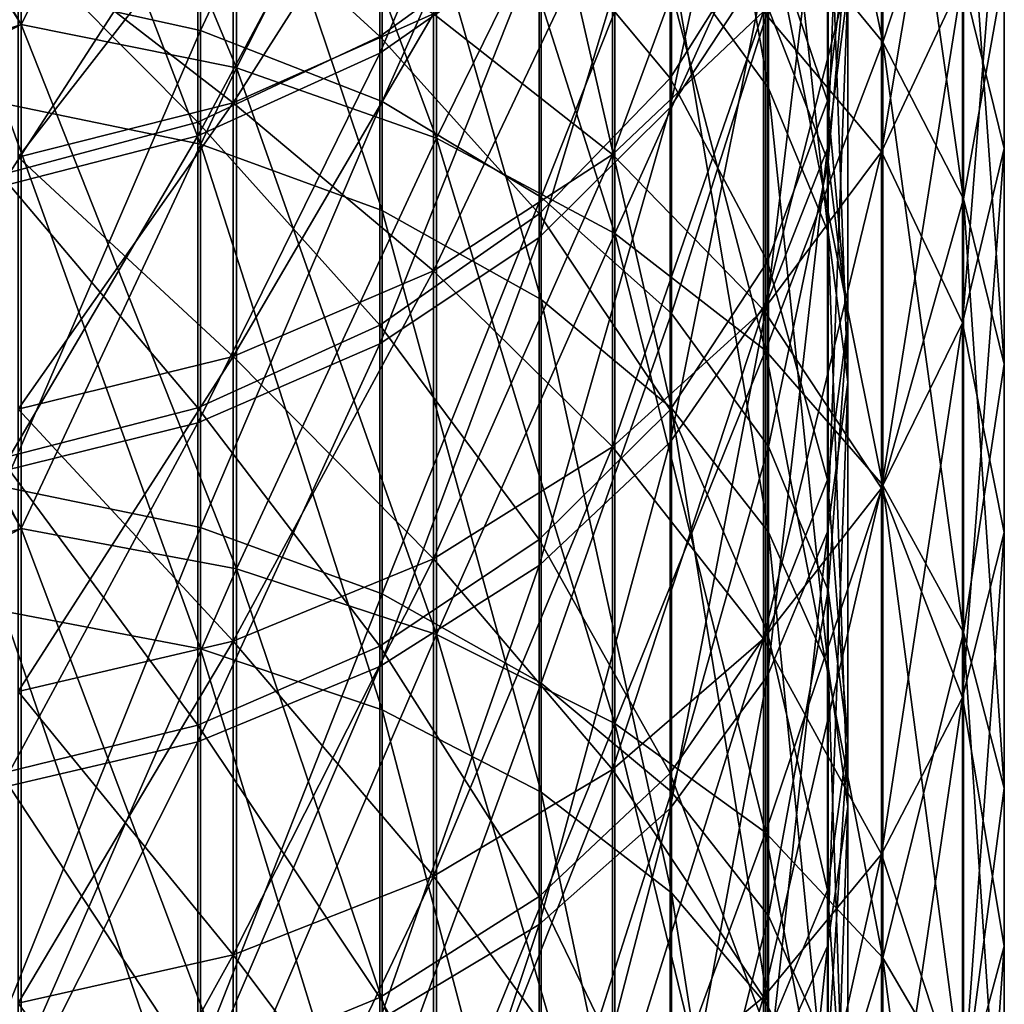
# Model space of a CAD drawing. Header units: millimetres. Extents: x -198 to 325, y 0 to 239.
# Tile 456 of 468: x 153 to 165, y 164 to 176. Entities that reach past the tile are written whole.
import ezdxf

# ---------------------------------------------------------------- set-up
doc = ezdxf.new("R2010")
doc.units = ezdxf.units.MM
doc.header["$LTSCALE"] = 65.185185
doc.layers.add('658', color=7, linetype='CONTINUOUS')
doc.layers.add('661', color=7, linetype='CONTINUOUS')

msp = doc.modelspace()

# ---------------------------------------------------------------- linework, layer by layer
at = {"layer": '658', "color": 7, "linetype": 'CONTINUOUS', "true_color": 0xe0f2ff}
for points in [[(162.015, 180.246, 188.61), (162.015, 175.159, 194.934), (160.815, 181.992, 190.034), (162.015, 180.246, 188.61)], [(160.815, 181.992, 190.034), (162.015, 175.159, 194.934), (160.815, 176.804, 196.474), (160.815, 181.992, 190.034)], [(154.977, 175.874, 27.38), (154.977, 181.614, 33.78), (152.536, 176.415, 26.874), (154.977, 175.874, 27.38)], [(154.977, 175.874, 27.38), (157.227, 180.68, 34.539), (154.977, 181.614, 33.78), (154.977, 175.874, 27.38)], [(154.977, 180.306, 199.756), (154.977, 174.466, 206.065), (152.536, 180.847, 200.263), (154.977, 180.306, 199.756)], [(152.536, 180.847, 200.263), (154.977, 174.466, 206.065), (152.536, 174.97, 206.608), (152.536, 180.847, 200.263)], [(162.746, 178.754, 177.613), (162.746, 174.413, 183.855), (163, 180.828, 179.08), (162.746, 178.754, 177.613)], [(163, 180.828, 179.08), (162.746, 174.413, 183.855), (163, 176.383, 185.46), (163, 180.828, 179.08)], [(157.227, 174.994, 28.201), (157.227, 180.68, 34.539), (154.977, 175.874, 27.38), (157.227, 174.994, 28.201)], [(157.227, 174.994, 28.201), (159.198, 179.423, 35.56), (157.227, 180.68, 34.539), (157.227, 174.994, 28.201)], [(160.795, 178.659, 168.656), (160.795, 174.922, 174.906), (162.002, 180.581, 169.825), (160.795, 178.659, 168.656)], [(162.002, 180.581, 169.825), (160.795, 174.922, 174.906), (162.002, 176.76, 176.204), (162.002, 180.581, 169.825)], [(157.227, 179.428, 198.932), (157.227, 173.645, 205.183), (154.977, 180.306, 199.756), (157.227, 179.428, 198.932)], [(154.977, 180.306, 199.756), (157.227, 173.645, 205.183), (154.977, 174.466, 206.065), (154.977, 180.306, 199.756)], [(162.753, 178.352, 187.065), (162.753, 173.375, 193.264), (162.015, 180.246, 188.61), (162.753, 178.352, 187.065)], [(162.015, 180.246, 188.61), (162.753, 173.375, 193.264), (162.015, 175.159, 194.934), (162.015, 180.246, 188.61)], [(157.197, 178.787, 160.52), (157.197, 175.596, 166.793), (159.173, 180.221, 161.263), (157.197, 178.787, 160.52)], [(159.173, 180.221, 161.263), (157.197, 175.596, 166.793), (159.173, 176.976, 167.632), (159.173, 180.221, 161.263)], [(159.198, 178.245, 197.824), (159.198, 172.541, 203.997), (157.227, 179.428, 198.932), (159.198, 178.245, 197.824)], [(157.227, 179.428, 198.932), (159.198, 172.541, 203.997), (157.227, 173.645, 205.183), (157.227, 179.428, 198.932)], [(159.198, 173.809, 29.305), (159.198, 179.423, 35.56), (157.227, 174.994, 28.201), (159.198, 173.809, 29.305)], [(159.198, 173.809, 29.305), (160.815, 177.892, 36.805), (159.198, 179.423, 35.56), (159.198, 173.809, 29.305)], [(162.746, 175.006, 48.947), (162.002, 177.206, 56.494), (162.746, 179.292, 55.226), (162.746, 175.006, 48.947)], [(162.746, 175.006, 48.947), (162.746, 179.292, 55.226), (163, 177.081, 47.483), (162.746, 175.006, 48.947)], [(162.753, 174.25, 39.765), (162.753, 179.156, 46.02), (162.015, 176.145, 38.225), (162.753, 174.25, 39.765)], [(162.753, 174.25, 39.765), (163, 177.081, 47.483), (162.753, 179.156, 46.02), (162.753, 174.25, 39.765)], [(157.197, 175.802, 65.584), (154.944, 177.869, 72.347), (157.197, 178.968, 71.87), (157.197, 175.802, 65.584)], [(157.197, 175.802, 65.584), (157.197, 178.968, 71.87), (159.173, 177.236, 64.841), (157.197, 175.802, 65.584)], [(160.795, 175.286, 57.662), (159.173, 177.236, 64.841), (160.795, 178.984, 63.935), (160.795, 175.286, 57.662)], [(160.795, 175.286, 57.662), (160.795, 178.984, 63.935), (162.002, 177.206, 56.494), (160.795, 175.286, 57.662)], [(154.944, 177.723, 159.969), (154.944, 174.572, 166.171), (157.197, 178.787, 160.52), (154.944, 177.723, 159.969)], [(157.197, 178.787, 160.52), (154.944, 174.572, 166.171), (157.197, 175.596, 166.793), (157.197, 178.787, 160.52)], [(159.173, 176.976, 167.632), (159.173, 173.312, 173.77), (160.795, 178.659, 168.656), (159.173, 176.976, 167.632)], [(160.795, 178.659, 168.656), (159.173, 173.312, 173.77), (160.795, 174.922, 174.906), (160.795, 178.659, 168.656)], [(162.002, 176.76, 176.204), (162.002, 172.52, 182.313), (162.746, 178.754, 177.613), (162.002, 176.76, 176.204)], [(162.746, 178.754, 177.613), (162.002, 172.52, 182.313), (162.746, 174.413, 183.855), (162.746, 178.754, 177.613)], [(163, 176.383, 185.46), (163, 171.52, 191.528), (162.753, 178.352, 187.065), (163, 176.383, 185.46)], [(162.753, 178.352, 187.065), (163, 171.52, 191.528), (162.753, 173.375, 193.264), (162.753, 178.352, 187.065)], [(160.815, 176.804, 196.474), (160.815, 171.195, 202.552), (159.198, 178.245, 197.824), (160.815, 176.804, 196.474)], [(159.198, 178.245, 197.824), (160.815, 171.195, 202.552), (159.198, 172.541, 203.997), (159.198, 178.245, 197.824)], [(154.944, 174.739, 66.135), (152.501, 177.196, 72.639), (154.944, 177.869, 72.347), (154.944, 174.739, 66.135)], [(154.944, 174.739, 66.135), (154.944, 177.869, 72.347), (157.197, 175.802, 65.584), (154.944, 174.739, 66.135)], [(160.815, 172.367, 30.651), (160.815, 177.892, 36.805), (159.198, 173.809, 29.305), (160.815, 172.367, 30.651)], [(160.815, 172.367, 30.651), (162.015, 176.145, 38.225), (160.815, 177.892, 36.805), (160.815, 172.367, 30.651)], [(152.501, 177.07, 159.631), (152.501, 173.944, 165.789), (154.944, 177.723, 159.969), (152.501, 177.07, 159.631)], [(154.944, 177.723, 159.969), (152.501, 173.944, 165.789), (154.944, 174.572, 166.171), (154.944, 177.723, 159.969)], [(152.501, 174.088, 66.472), (152.501, 177.196, 72.639), (154.944, 174.739, 66.135), (152.501, 174.088, 66.472)], [(159.173, 173.603, 58.685), (157.197, 175.802, 65.584), (159.173, 177.236, 64.841), (159.173, 173.603, 58.685)], [(159.173, 173.603, 58.685), (159.173, 177.236, 64.841), (160.795, 175.286, 57.662), (159.173, 173.603, 58.685)], [(162.002, 173.012, 50.354), (160.795, 175.286, 57.662), (162.002, 177.206, 56.494), (162.002, 173.012, 50.354)], [(162.002, 173.012, 50.354), (162.002, 177.206, 56.494), (162.746, 175.006, 48.947), (162.002, 173.012, 50.354)], [(163, 172.279, 41.367), (162.746, 175.006, 48.947), (163, 177.081, 47.483), (163, 172.279, 41.367)], [(163, 172.279, 41.367), (163, 177.081, 47.483), (162.753, 174.25, 39.765), (163, 172.279, 41.367)], [(157.197, 175.596, 166.793), (157.197, 171.993, 172.839), (159.173, 176.976, 167.632), (157.197, 175.596, 166.793)], [(159.173, 176.976, 167.632), (157.197, 171.993, 172.839), (159.173, 173.312, 173.77), (159.173, 176.976, 167.632)], [(160.795, 174.922, 174.906), (160.795, 170.775, 180.893), (162.002, 176.76, 176.204), (160.795, 174.922, 174.906)], [(162.002, 176.76, 176.204), (160.795, 170.775, 180.893), (162.002, 172.52, 182.313), (162.002, 176.76, 176.204)], [(162.015, 175.159, 194.934), (162.015, 169.66, 200.903), (160.815, 176.804, 196.474), (162.015, 175.159, 194.934)], [(160.815, 176.804, 196.474), (162.015, 169.66, 200.903), (160.815, 171.195, 202.552), (160.815, 176.804, 196.474)], [(152.536, 170.222, 20.838), (154.977, 175.874, 27.38), (152.536, 176.415, 26.874), (152.536, 170.222, 20.838)], [(162.746, 174.413, 183.855), (162.746, 169.664, 189.792), (163, 176.383, 185.46), (162.746, 174.413, 183.855)], [(163, 176.383, 185.46), (162.746, 169.664, 189.792), (163, 171.52, 191.528), (163, 176.383, 185.46)], [(162.015, 170.721, 32.187), (162.015, 176.145, 38.225), (160.815, 172.367, 30.651), (162.015, 170.721, 32.187)], [(162.015, 170.721, 32.187), (162.753, 174.25, 39.765), (162.015, 176.145, 38.225), (162.015, 170.721, 32.187)], [(154.977, 169.716, 21.379), (154.977, 175.874, 27.38), (152.536, 170.222, 20.838), (154.977, 169.716, 21.379)], [(154.977, 169.716, 21.379), (157.227, 174.994, 28.201), (154.977, 175.874, 27.38), (154.977, 169.716, 21.379)], [(157.197, 172.224, 59.523), (154.944, 174.739, 66.135), (157.197, 175.802, 65.584), (157.197, 172.224, 59.523)], [(157.197, 172.224, 59.523), (157.197, 175.802, 65.584), (159.173, 173.603, 58.685), (157.197, 172.224, 59.523)], [(154.944, 174.572, 166.171), (154.944, 171.014, 172.148), (157.197, 175.596, 166.793), (154.944, 174.572, 166.171)], [(157.197, 175.596, 166.793), (154.944, 171.014, 172.148), (157.197, 171.993, 172.839), (157.197, 175.596, 166.793)], [(160.795, 171.176, 51.65), (159.173, 173.603, 58.685), (160.795, 175.286, 57.662), (160.795, 171.176, 51.65)], [(160.795, 171.176, 51.65), (160.795, 175.286, 57.662), (162.002, 173.012, 50.354), (160.795, 171.176, 51.65)], [(162.753, 173.375, 193.264), (162.753, 167.994, 199.115), (162.015, 175.159, 194.934), (162.753, 173.375, 193.264)], [(162.015, 175.159, 194.934), (162.753, 167.994, 199.115), (162.015, 169.66, 200.903), (162.015, 175.159, 194.934)], [(157.227, 168.895, 22.258), (157.227, 174.994, 28.201), (154.977, 169.716, 21.379), (157.227, 168.895, 22.258)], [(157.227, 168.895, 22.258), (159.198, 173.809, 29.305), (157.227, 174.994, 28.201), (157.227, 168.895, 22.258)], [(162.746, 170.309, 42.968), (162.002, 173.012, 50.354), (162.746, 175.006, 48.947), (162.746, 170.309, 42.968)], [(162.746, 170.309, 42.968), (162.746, 175.006, 48.947), (163, 172.279, 41.367), (162.746, 170.309, 42.968)], [(154.977, 174.466, 206.065), (154.977, 168.215, 211.968), (152.536, 174.97, 206.608), (154.977, 174.466, 206.065)], [(152.536, 174.97, 206.608), (154.977, 168.215, 211.968), (152.536, 168.681, 212.544), (152.536, 174.97, 206.608)], [(159.173, 173.312, 173.77), (159.173, 169.246, 179.649), (160.795, 174.922, 174.906), (159.173, 173.312, 173.77)], [(160.795, 174.922, 174.906), (159.173, 169.246, 179.649), (160.795, 170.775, 180.893), (160.795, 174.922, 174.906)], [(154.944, 171.201, 60.146), (152.501, 174.088, 66.472), (154.944, 174.739, 66.135), (154.944, 171.201, 60.146)], [(154.944, 171.201, 60.146), (154.944, 174.739, 66.135), (157.197, 172.224, 59.523), (154.944, 171.201, 60.146)], [(152.501, 173.944, 165.789), (152.501, 170.413, 171.724), (154.944, 174.572, 166.171), (152.501, 173.944, 165.789)], [(154.944, 174.572, 166.171), (152.501, 170.413, 171.724), (154.944, 171.014, 172.148), (154.944, 174.572, 166.171)], [(157.227, 173.645, 205.183), (157.227, 167.456, 211.033), (154.977, 174.466, 206.065), (157.227, 173.645, 205.183)], [(154.977, 174.466, 206.065), (157.227, 167.456, 211.033), (154.977, 168.215, 211.968), (154.977, 174.466, 206.065)], [(162.002, 172.52, 182.313), (162.002, 167.88, 188.124), (162.746, 174.413, 183.855), (162.002, 172.52, 182.313)], [(162.746, 174.413, 183.855), (162.002, 167.88, 188.124), (162.746, 169.664, 189.792), (162.746, 174.413, 183.855)], [(162.753, 168.935, 33.853), (162.753, 174.25, 39.765), (162.015, 170.721, 32.187), (162.753, 168.935, 33.853)], [(162.753, 168.935, 33.853), (163, 172.279, 41.367), (162.753, 174.25, 39.765), (162.753, 168.935, 33.853)], [(152.501, 170.574, 60.527), (152.501, 174.088, 66.472), (154.944, 171.201, 60.146), (152.501, 170.574, 60.527)], [(159.198, 167.789, 23.441), (159.198, 173.809, 29.305), (157.227, 168.895, 22.258), (159.198, 167.789, 23.441)], [(159.198, 167.789, 23.441), (160.815, 172.367, 30.651), (159.198, 173.809, 29.305), (159.198, 167.789, 23.441)], [(159.198, 172.541, 203.997), (159.198, 166.436, 209.774), (157.227, 173.645, 205.183), (159.198, 172.541, 203.997)], [(157.227, 173.645, 205.183), (159.198, 166.436, 209.774), (157.227, 167.456, 211.033), (157.227, 173.645, 205.183)], [(159.173, 169.567, 52.785), (157.197, 172.224, 59.523), (159.173, 173.603, 58.685), (159.173, 169.567, 52.785)], [(159.173, 169.567, 52.785), (159.173, 173.603, 58.685), (160.795, 171.176, 51.65), (159.173, 169.567, 52.785)], [(157.197, 171.993, 172.839), (157.197, 167.993, 178.63), (159.173, 173.312, 173.77), (157.197, 171.993, 172.839)], [(159.173, 173.312, 173.77), (157.197, 167.993, 178.63), (159.173, 169.246, 179.649), (159.173, 173.312, 173.77)], [(163, 171.52, 191.528), (163, 166.261, 197.256), (162.753, 173.375, 193.264), (163, 171.52, 191.528)], [(162.753, 173.375, 193.264), (163, 166.261, 197.256), (162.753, 167.994, 199.115), (162.753, 173.375, 193.264)], [(162.002, 168.416, 44.508), (160.795, 171.176, 51.65), (162.002, 173.012, 50.354), (162.002, 168.416, 44.508)], [(162.002, 168.416, 44.508), (162.002, 173.012, 50.354), (162.746, 170.309, 42.968), (162.002, 168.416, 44.508)], [(160.815, 171.195, 202.552), (160.815, 165.192, 208.24), (159.198, 172.541, 203.997), (160.815, 171.195, 202.552)], [(159.198, 172.541, 203.997), (160.815, 165.192, 208.24), (159.198, 166.436, 209.774), (159.198, 172.541, 203.997)], [(160.795, 170.775, 180.893), (160.795, 166.236, 186.588), (162.002, 172.52, 182.313), (160.795, 170.775, 180.893)], [(162.002, 172.52, 182.313), (160.795, 166.236, 186.588), (162.002, 167.88, 188.124), (162.002, 172.52, 182.313)], [(160.815, 166.441, 24.882), (160.815, 172.367, 30.651), (159.198, 167.789, 23.441), (160.815, 166.441, 24.882)], [(160.815, 166.441, 24.882), (162.015, 170.721, 32.187), (160.815, 172.367, 30.651), (160.815, 166.441, 24.882)], [(157.197, 168.248, 53.716), (154.944, 171.201, 60.146), (157.197, 172.224, 59.523), (157.197, 168.248, 53.716)], [(157.197, 168.248, 53.716), (157.197, 172.224, 59.523), (159.173, 169.567, 52.785), (157.197, 168.248, 53.716)], [(163, 167.079, 35.586), (162.746, 170.309, 42.968), (163, 172.279, 41.367), (163, 167.079, 35.586)], [(163, 167.079, 35.586), (163, 172.279, 41.367), (162.753, 168.935, 33.853), (163, 167.079, 35.586)], [(154.944, 171.014, 172.148), (154.944, 167.063, 177.874), (157.197, 171.993, 172.839), (154.944, 171.014, 172.148)], [(157.197, 171.993, 172.839), (154.944, 167.063, 177.874), (157.197, 167.993, 178.63), (157.197, 171.993, 172.839)], [(162.746, 169.664, 189.792), (162.746, 164.528, 195.397), (163, 171.52, 191.528), (162.746, 169.664, 189.792)], [(163, 171.52, 191.528), (162.746, 164.528, 195.397), (163, 166.261, 197.256), (163, 171.52, 191.528)], [(154.944, 167.27, 54.407), (152.501, 170.574, 60.527), (154.944, 171.201, 60.146), (154.944, 167.27, 54.407)], [(154.944, 167.27, 54.407), (154.944, 171.201, 60.146), (157.197, 168.248, 53.716), (154.944, 167.27, 54.407)], [(162.015, 169.66, 200.903), (162.015, 163.772, 206.49), (160.815, 171.195, 202.552), (162.015, 169.66, 200.903)], [(160.815, 171.195, 202.552), (162.015, 163.772, 206.49), (160.815, 165.192, 208.24), (160.815, 171.195, 202.552)], [(160.795, 166.672, 45.926), (159.173, 169.567, 52.785), (160.795, 171.176, 51.65), (160.795, 166.672, 45.926)], [(160.795, 166.672, 45.926), (160.795, 171.176, 51.65), (162.002, 168.416, 44.508), (160.795, 166.672, 45.926)], [(152.501, 170.413, 171.724), (152.501, 166.493, 177.41), (154.944, 171.014, 172.148), (152.501, 170.413, 171.724)], [(154.944, 171.014, 172.148), (152.501, 166.493, 177.41), (154.944, 167.063, 177.874), (154.944, 171.014, 172.148)], [(159.173, 169.246, 179.649), (159.173, 164.796, 185.243), (160.795, 170.775, 180.893), (159.173, 169.246, 179.649)], [(160.795, 170.775, 180.893), (159.173, 164.796, 185.243), (160.795, 166.236, 186.588), (160.795, 170.775, 180.893)], [(162.015, 164.904, 26.527), (162.015, 170.721, 32.187), (160.815, 166.441, 24.882), (162.015, 164.904, 26.527)], [(162.015, 164.904, 26.527), (162.753, 168.935, 33.853), (162.015, 170.721, 32.187), (162.015, 164.904, 26.527)], [(152.501, 166.67, 54.83), (152.501, 170.574, 60.527), (154.944, 167.27, 54.407), (152.501, 166.67, 54.83)], [(152.536, 163.638, 15.23), (154.977, 169.716, 21.379), (152.536, 170.222, 20.838), (152.536, 163.638, 15.23)], [(162.746, 165.223, 37.318), (162.002, 168.416, 44.508), (162.746, 170.309, 42.968), (162.746, 165.223, 37.318)], [(162.746, 165.223, 37.318), (162.746, 170.309, 42.968), (163, 167.079, 35.586), (162.746, 165.223, 37.318)], [(154.977, 163.17, 15.805), (154.977, 169.716, 21.379), (152.536, 163.638, 15.23), (154.977, 163.17, 15.805)], [(154.977, 163.17, 15.805), (157.227, 168.895, 22.258), (154.977, 169.716, 21.379), (154.977, 163.17, 15.805)], [(162.002, 167.88, 188.124), (162.002, 162.862, 193.611), (162.746, 169.664, 189.792), (162.002, 167.88, 188.124)], [(162.746, 169.664, 189.792), (162.002, 162.862, 193.611), (162.746, 164.528, 195.397), (162.746, 169.664, 189.792)], [(162.753, 167.994, 199.115), (162.753, 162.232, 204.592), (162.015, 169.66, 200.903), (162.753, 167.994, 199.115)], [(162.015, 169.66, 200.903), (162.753, 162.232, 204.592), (162.015, 163.772, 206.49), (162.015, 169.66, 200.903)], [(159.173, 165.145, 47.169), (157.197, 168.248, 53.716), (159.173, 169.567, 52.785), (159.173, 165.145, 47.169)], [(159.173, 165.145, 47.169), (159.173, 169.567, 52.785), (160.795, 166.672, 45.926), (159.173, 165.145, 47.169)], [(157.197, 167.993, 178.63), (157.197, 163.615, 184.14), (159.173, 169.246, 179.649), (157.197, 167.993, 178.63)], [(159.173, 169.246, 179.649), (157.197, 163.615, 184.14), (159.173, 164.796, 185.243), (159.173, 169.246, 179.649)], [(157.227, 162.41, 16.738), (157.227, 168.895, 22.258), (154.977, 163.17, 15.805), (157.227, 162.41, 16.738)], [(157.227, 162.41, 16.738), (159.198, 167.789, 23.441), (157.227, 168.895, 22.258), (157.227, 162.41, 16.738)], [(162.753, 163.236, 28.311), (162.753, 168.935, 33.853), (162.015, 164.904, 26.527), (162.753, 163.236, 28.311)], [(162.753, 163.236, 28.311), (163, 167.079, 35.586), (162.753, 168.935, 33.853), (162.753, 163.236, 28.311)], [(154.977, 168.215, 211.968), (154.977, 161.581, 217.438), (152.536, 168.681, 212.544), (154.977, 168.215, 211.968)], [(152.536, 168.681, 212.544), (154.977, 161.581, 217.438), (152.536, 162.008, 218.045), (152.536, 168.681, 212.544)], [(162.002, 163.439, 38.983), (160.795, 166.672, 45.926), (162.002, 168.416, 44.508), (162.002, 163.439, 38.983)], [(162.002, 163.439, 38.983), (162.002, 168.416, 44.508), (162.746, 165.223, 37.318), (162.002, 163.439, 38.983)], [(157.197, 163.893, 48.188), (154.944, 167.27, 54.407), (157.197, 168.248, 53.716), (157.197, 163.893, 48.188)], [(157.227, 167.456, 211.033), (157.227, 160.889, 216.453), (154.977, 168.215, 211.968), (157.227, 167.456, 211.033)], [(154.977, 168.215, 211.968), (157.227, 160.889, 216.453), (154.977, 161.581, 217.438), (154.977, 168.215, 211.968)], [(157.197, 163.893, 48.188), (157.197, 168.248, 53.716), (159.173, 165.145, 47.169), (157.197, 163.893, 48.188)], [(154.944, 167.063, 177.874), (154.944, 162.739, 183.323), (157.197, 167.993, 178.63), (154.944, 167.063, 177.874)], [(157.197, 167.993, 178.63), (154.944, 162.739, 183.323), (157.197, 163.615, 184.14), (157.197, 167.993, 178.63)], [(163, 166.261, 197.256), (163, 160.63, 202.619), (162.753, 167.994, 199.115), (163, 166.261, 197.256)], [(162.753, 167.994, 199.115), (163, 160.63, 202.619), (162.753, 162.232, 204.592), (162.753, 167.994, 199.115)], [(159.198, 161.388, 17.994), (159.198, 167.789, 23.441), (157.227, 162.41, 16.738), (159.198, 161.388, 17.994)], [(159.198, 161.388, 17.994), (160.815, 166.441, 24.882), (159.198, 167.789, 23.441), (159.198, 161.388, 17.994)], [(160.795, 166.236, 186.588), (160.795, 161.327, 191.967), (162.002, 167.88, 188.124), (160.795, 166.236, 186.588)], [(162.002, 167.88, 188.124), (160.795, 161.327, 191.967), (162.002, 162.862, 193.611), (162.002, 167.88, 188.124)], [(159.198, 166.436, 209.774), (159.198, 159.956, 215.127), (157.227, 167.456, 211.033), (159.198, 166.436, 209.774)], [(157.227, 167.456, 211.033), (159.198, 159.956, 215.127), (157.227, 160.889, 216.453), (157.227, 167.456, 211.033)], [(154.944, 162.964, 48.943), (152.501, 166.67, 54.83), (154.944, 167.27, 54.407), (154.944, 162.964, 48.943)], [(154.944, 162.964, 48.943), (154.944, 167.27, 54.407), (157.197, 163.893, 48.188), (154.944, 162.964, 48.943)], [(152.501, 166.493, 177.41), (152.501, 162.202, 182.821), (154.944, 167.063, 177.874), (152.501, 166.493, 177.41)], [(154.944, 167.063, 177.874), (152.501, 162.202, 182.821), (154.944, 162.739, 183.323), (154.944, 167.063, 177.874)], [(163, 161.503, 30.166), (162.746, 165.223, 37.318), (163, 167.079, 35.586), (163, 161.503, 30.166)], [(163, 161.503, 30.166), (163, 167.079, 35.586), (162.753, 163.236, 28.311), (163, 161.503, 30.166)], [(152.501, 162.395, 49.407), (152.501, 166.67, 54.83), (154.944, 162.964, 48.943), (152.501, 162.395, 49.407)], [(160.795, 161.796, 40.517), (159.173, 165.145, 47.169), (160.795, 166.672, 45.926), (160.795, 161.796, 40.517)], [(160.795, 161.796, 40.517), (160.795, 166.672, 45.926), (162.002, 163.439, 38.983), (160.795, 161.796, 40.517)], [(160.815, 160.142, 19.524), (160.815, 166.441, 24.882), (159.198, 161.388, 17.994), (160.815, 160.142, 19.524)], [(160.815, 165.192, 208.24), (160.815, 158.82, 213.512), (159.198, 166.436, 209.774), (160.815, 165.192, 208.24)], [(159.198, 166.436, 209.774), (160.815, 158.82, 213.512), (159.198, 159.956, 215.127), (159.198, 166.436, 209.774)], [(160.815, 160.142, 19.524), (162.015, 164.904, 26.527), (160.815, 166.441, 24.882), (160.815, 160.142, 19.524)], [(159.173, 164.796, 185.243), (159.173, 159.982, 190.526), (160.795, 166.236, 186.588), (159.173, 164.796, 185.243)], [(160.795, 166.236, 186.588), (159.173, 159.982, 190.526), (160.795, 161.327, 191.967), (160.795, 166.236, 186.588)], [(162.746, 164.528, 195.397), (162.746, 159.028, 200.646), (163, 166.261, 197.256), (162.746, 164.528, 195.397)], [(163, 166.261, 197.256), (162.746, 159.028, 200.646), (163, 160.63, 202.619), (163, 166.261, 197.256)], [(162.746, 159.769, 32.021), (162.002, 163.439, 38.983), (162.746, 165.223, 37.318), (162.746, 159.769, 32.021)], [(162.746, 159.769, 32.021), (162.746, 165.223, 37.318), (163, 161.503, 30.166), (162.746, 159.769, 32.021)], [(159.173, 160.357, 41.861), (157.197, 163.893, 48.188), (159.173, 165.145, 47.169), (159.173, 160.357, 41.861)], [(159.173, 160.357, 41.861), (159.173, 165.145, 47.169), (160.795, 161.796, 40.517), (159.173, 160.357, 41.861)], [(162.015, 163.772, 206.49), (162.015, 157.523, 211.669), (160.815, 165.192, 208.24), (162.015, 163.772, 206.49)], [(160.815, 165.192, 208.24), (162.015, 157.523, 211.669), (160.815, 158.82, 213.512), (160.815, 165.192, 208.24)], [(162.015, 158.721, 21.269), (162.015, 164.904, 26.527), (160.815, 160.142, 19.524), (162.015, 158.721, 21.269)], [(162.015, 158.721, 21.269), (162.753, 163.236, 28.311), (162.015, 164.904, 26.527), (162.015, 158.721, 21.269)], [(157.197, 163.615, 184.14), (157.197, 158.879, 189.346), (159.173, 164.796, 185.243), (157.197, 163.615, 184.14)], [(159.173, 164.796, 185.243), (157.197, 158.879, 189.346), (159.173, 159.982, 190.526), (159.173, 164.796, 185.243)], [(162.002, 162.862, 193.611), (162.002, 157.488, 198.751), (162.746, 164.528, 195.397), (162.002, 162.862, 193.611)], [(162.746, 164.528, 195.397), (162.002, 157.488, 198.751), (162.746, 159.028, 200.646), (162.746, 164.528, 195.397)], [(157.197, 159.178, 42.963), (154.944, 162.964, 48.943), (157.197, 163.893, 48.188), (157.197, 159.178, 42.963)], [(157.197, 159.178, 42.963), (157.197, 163.893, 48.188), (159.173, 160.357, 41.861), (157.197, 159.178, 42.963)]]:
    msp.add_3dface(points, dxfattribs=at)
at = {"layer": '661', "color": 7, "linetype": 'CONTINUOUS', "true_color": 0xe0f2ff}
for points in [[(163.434, 180.824, 41.321), (163.434, 175.731, 35.116), (161.977, 182.693, 39.886), (163.434, 180.824, 41.321)], [(161.977, 182.693, 39.886), (163.434, 175.731, 35.116), (161.977, 177.503, 33.562), (161.977, 182.693, 39.886)], [(150, 180.34, 27.779), (152.756, 181.799, 29.794), (152.756, 175.95, 23.55), (150, 180.34, 27.779)], [(150, 180.852, 203.656), (152.756, 175.95, 208.45), (152.756, 181.799, 202.206), (150, 180.852, 203.656)], [(152.756, 175.95, 208.45), (155.421, 181.229, 201.706), (152.756, 181.799, 202.206), (152.756, 175.95, 208.45)], [(155.421, 181.229, 30.294), (155.421, 175.414, 24.086), (152.756, 181.799, 29.794), (155.421, 181.229, 30.294)], [(152.756, 181.799, 29.794), (155.421, 175.414, 24.086), (152.756, 175.95, 23.55), (152.756, 181.799, 29.794)], [(155.421, 175.414, 207.914), (155.421, 181.229, 201.706), (152.756, 175.95, 208.45), (155.421, 175.414, 207.914)], [(155.421, 175.414, 207.914), (157.901, 180.3, 200.891), (155.421, 181.229, 201.706), (155.421, 175.414, 207.914)], [(157.901, 180.3, 31.109), (157.901, 174.54, 24.96), (155.421, 181.229, 30.294), (157.901, 180.3, 31.109)], [(155.421, 181.229, 30.294), (157.901, 174.54, 24.96), (155.421, 175.414, 24.086), (155.421, 181.229, 30.294)], [(164.934, 178.781, 52.335), (164.934, 174.413, 46.24), (164.938, 181.085, 50.796), (164.934, 178.781, 52.335)], [(164.938, 181.085, 50.796), (164.934, 174.413, 46.24), (164.938, 176.612, 44.553), (164.938, 181.085, 50.796)], [(150, 180.852, 203.656), (150, 175.047, 209.703), (152.756, 175.95, 208.45), (150, 180.852, 203.656)], [(163.434, 175.731, 196.884), (163.434, 180.824, 190.679), (161.977, 177.503, 198.438), (163.434, 175.731, 196.884)], [(163.434, 175.731, 196.884), (164.432, 178.773, 189.106), (163.434, 180.824, 190.679), (163.434, 175.731, 196.884)], [(164.432, 178.773, 42.894), (164.432, 173.788, 36.82), (163.434, 180.824, 41.321), (164.432, 178.773, 42.894)], [(163.434, 180.824, 41.321), (164.432, 173.788, 36.82), (163.434, 175.731, 35.116), (163.434, 180.824, 41.321)], [(163.415, 178.147, 61.355), (163.415, 174.371, 55.282), (164.421, 180.383, 60.064), (163.415, 178.147, 61.355)], [(164.421, 180.383, 60.064), (163.415, 174.371, 55.282), (164.421, 176.517, 53.848), (164.421, 180.383, 60.064)], [(150, 174.5, 21.766), (150, 180.34, 27.779), (152.756, 175.95, 23.55), (150, 174.5, 21.766)], [(157.901, 174.54, 207.04), (157.901, 180.3, 200.891), (155.421, 175.414, 207.914), (157.901, 174.54, 207.04)], [(157.901, 174.54, 207.04), (160.112, 179.043, 199.789), (157.901, 180.3, 200.891), (157.901, 174.54, 207.04)], [(160.112, 179.043, 32.211), (160.112, 173.359, 26.141), (157.901, 180.3, 31.109), (160.112, 179.043, 32.211)], [(157.901, 180.3, 31.109), (160.112, 173.359, 26.141), (157.901, 174.54, 24.96), (157.901, 180.3, 31.109)], [(160.081, 177.575, 69.607), (160.081, 174.34, 63.554), (161.952, 179.408, 68.703), (160.081, 177.575, 69.607)], [(161.952, 179.408, 68.703), (160.081, 174.34, 63.554), (161.952, 176.109, 62.532), (161.952, 179.408, 68.703)], [(160.112, 173.359, 205.859), (160.112, 179.043, 199.789), (157.901, 174.54, 207.04), (160.112, 173.359, 205.859)], [(160.112, 173.359, 205.859), (161.977, 177.503, 198.438), (160.112, 179.043, 199.789), (160.112, 173.359, 205.859)], [(161.977, 177.503, 33.562), (161.977, 171.91, 27.59), (160.112, 179.043, 32.211), (161.977, 177.503, 33.562)], [(160.112, 179.043, 32.211), (161.977, 171.91, 27.59), (160.112, 173.359, 26.141), (160.112, 179.043, 32.211)], [(155.382, 177.735, 76.967), (155.382, 174.98, 70.887), (157.866, 178.87, 76.496), (155.382, 177.735, 76.967)], [(157.866, 178.87, 76.496), (155.382, 174.98, 70.887), (157.866, 176.082, 70.344), (157.866, 178.87, 76.496)], [(164.432, 173.788, 195.18), (164.432, 178.773, 189.106), (163.434, 175.731, 196.884), (164.432, 173.788, 195.18)], [(164.934, 174.413, 185.76), (164.421, 176.517, 178.152), (164.934, 178.781, 179.665), (164.934, 174.413, 185.76)], [(164.421, 176.517, 53.848), (164.421, 172.253, 47.897), (164.934, 178.781, 52.335), (164.421, 176.517, 53.848)], [(164.934, 178.781, 52.335), (164.421, 172.253, 47.897), (164.934, 174.413, 46.24), (164.934, 178.781, 52.335)], [(164.432, 173.788, 195.18), (164.938, 176.612, 187.447), (164.432, 178.773, 189.106), (164.432, 173.788, 195.18)], [(164.938, 176.612, 44.553), (164.938, 171.739, 38.616), (164.432, 178.773, 42.894), (164.938, 176.612, 44.553)], [(164.432, 178.773, 42.894), (164.938, 171.739, 38.616), (164.432, 173.788, 36.82), (164.432, 178.773, 42.894)], [(164.934, 174.413, 185.76), (164.934, 178.781, 179.665), (164.938, 176.612, 187.447), (164.934, 174.413, 185.76)], [(163.415, 174.371, 176.718), (161.952, 176.109, 169.468), (163.415, 178.147, 170.645), (163.415, 174.371, 176.718)], [(161.952, 176.109, 62.532), (161.952, 172.414, 56.589), (163.415, 178.147, 61.355), (161.952, 176.109, 62.532)], [(163.415, 178.147, 61.355), (161.952, 172.414, 56.589), (163.415, 174.371, 55.282), (163.415, 178.147, 61.355)], [(163.415, 174.371, 176.718), (163.415, 178.147, 170.645), (164.421, 176.517, 178.152), (163.415, 174.371, 176.718)], [(155.382, 174.98, 161.113), (152.715, 177.041, 154.746), (155.382, 177.735, 155.033), (155.382, 174.98, 161.113)], [(152.715, 177.041, 77.254), (152.715, 174.306, 71.219), (155.382, 177.735, 76.967), (152.715, 177.041, 77.254)], [(155.382, 177.735, 76.967), (152.715, 174.306, 71.219), (155.382, 174.98, 70.887), (155.382, 177.735, 76.967)], [(155.382, 174.98, 161.113), (155.382, 177.735, 155.033), (157.866, 176.082, 161.656), (155.382, 174.98, 161.113)], [(160.081, 174.34, 168.446), (157.866, 176.082, 161.656), (160.081, 177.575, 162.393), (160.081, 174.34, 168.446)], [(157.866, 176.082, 70.344), (157.866, 172.898, 64.386), (160.081, 177.575, 69.607), (157.866, 176.082, 70.344)], [(160.081, 177.575, 69.607), (157.866, 172.898, 64.386), (160.081, 174.34, 63.554), (160.081, 177.575, 69.607)], [(160.081, 174.34, 168.446), (160.081, 177.575, 162.393), (161.952, 176.109, 169.468), (160.081, 174.34, 168.446)], [(161.977, 171.91, 204.41), (161.977, 177.503, 198.438), (160.112, 173.359, 205.859), (161.977, 171.91, 204.41)], [(161.977, 171.91, 204.41), (163.434, 175.731, 196.884), (161.977, 177.503, 198.438), (161.977, 171.91, 204.41)], [(163.434, 175.731, 35.116), (163.434, 170.243, 29.257), (161.977, 177.503, 33.562), (163.434, 175.731, 35.116)], [(161.977, 177.503, 33.562), (163.434, 170.243, 29.257), (161.977, 171.91, 27.59), (161.977, 177.503, 33.562)], [(152.715, 174.306, 160.781), (152.715, 177.041, 154.746), (155.382, 174.98, 161.113), (152.715, 174.306, 160.781)], [(164.938, 171.739, 193.384), (164.938, 176.612, 187.447), (164.432, 173.788, 195.18), (164.938, 171.739, 193.384)], [(164.938, 171.739, 193.384), (164.934, 174.413, 185.76), (164.938, 176.612, 187.447), (164.938, 171.739, 193.384)], [(164.934, 174.413, 46.24), (164.934, 169.656, 40.443), (164.938, 176.612, 44.553), (164.934, 174.413, 46.24)], [(164.938, 176.612, 44.553), (164.934, 169.656, 40.443), (164.938, 171.739, 38.616), (164.938, 176.612, 44.553)], [(164.421, 172.253, 184.103), (163.415, 174.371, 176.718), (164.421, 176.517, 178.152), (164.421, 172.253, 184.103)], [(163.415, 174.371, 55.282), (163.415, 170.205, 49.469), (164.421, 176.517, 53.848), (163.415, 174.371, 55.282)], [(164.421, 176.517, 53.848), (163.415, 170.205, 49.469), (164.421, 172.253, 47.897), (164.421, 176.517, 53.848)], [(164.421, 172.253, 184.103), (164.421, 176.517, 178.152), (164.934, 174.413, 185.76), (164.421, 172.253, 184.103)], [(157.866, 172.898, 167.614), (155.382, 174.98, 161.113), (157.866, 176.082, 161.656), (157.866, 172.898, 167.614)], [(155.382, 174.98, 70.887), (155.382, 171.834, 65.001), (157.866, 176.082, 70.344), (155.382, 174.98, 70.887)], [(157.866, 176.082, 70.344), (155.382, 171.834, 65.001), (157.866, 172.898, 64.386), (157.866, 176.082, 70.344)], [(157.866, 172.898, 167.614), (157.866, 176.082, 161.656), (160.081, 174.34, 168.446), (157.866, 172.898, 167.614)], [(161.952, 172.414, 175.411), (160.081, 174.34, 168.446), (161.952, 176.109, 169.468), (161.952, 172.414, 175.411)], [(160.081, 174.34, 63.554), (160.081, 170.715, 57.725), (161.952, 176.109, 62.532), (160.081, 174.34, 63.554)], [(161.952, 176.109, 62.532), (160.081, 170.715, 57.725), (161.952, 172.414, 56.589), (161.952, 176.109, 62.532)], [(161.952, 172.414, 175.411), (161.952, 176.109, 169.468), (163.415, 174.371, 176.718), (161.952, 172.414, 175.411)], [(150, 174.5, 21.766), (152.756, 175.95, 23.55), (152.756, 169.706, 17.701), (150, 174.5, 21.766)], [(150, 175.047, 209.703), (152.756, 169.706, 214.299), (152.756, 175.95, 208.45), (150, 175.047, 209.703)], [(152.756, 169.706, 214.299), (155.421, 175.414, 207.914), (152.756, 175.95, 208.45), (152.756, 169.706, 214.299)], [(155.421, 175.414, 24.086), (155.421, 169.206, 18.271), (152.756, 175.95, 23.55), (155.421, 175.414, 24.086)], [(152.756, 175.95, 23.55), (155.421, 169.206, 18.271), (152.756, 169.706, 17.701), (152.756, 175.95, 23.55)], [(163.434, 170.243, 202.743), (163.434, 175.731, 196.884), (161.977, 171.91, 204.41), (163.434, 170.243, 202.743)], [(163.434, 170.243, 202.743), (164.432, 173.788, 195.18), (163.434, 175.731, 196.884), (163.434, 170.243, 202.743)], [(164.432, 173.788, 36.82), (164.432, 168.416, 31.084), (163.434, 175.731, 35.116), (164.432, 173.788, 36.82)], [(163.434, 175.731, 35.116), (164.432, 168.416, 31.084), (163.434, 170.243, 29.257), (163.434, 175.731, 35.116)], [(155.421, 169.206, 213.729), (155.421, 175.414, 207.914), (152.756, 169.706, 214.299), (155.421, 169.206, 213.729)], [(155.421, 169.206, 213.729), (157.901, 174.54, 207.04), (155.421, 175.414, 207.914), (155.421, 169.206, 213.729)], [(157.901, 174.54, 24.96), (157.901, 168.391, 19.2), (155.421, 175.414, 24.086), (157.901, 174.54, 24.96)], [(155.421, 175.414, 24.086), (157.901, 168.391, 19.2), (155.421, 169.206, 18.271), (155.421, 175.414, 24.086)], [(150, 175.047, 209.703), (150, 168.867, 215.365), (152.756, 169.706, 214.299), (150, 175.047, 209.703)], [(155.382, 171.834, 166.999), (152.715, 174.306, 160.781), (155.382, 174.98, 161.113), (155.382, 171.834, 166.999)], [(152.715, 174.306, 71.219), (152.715, 171.183, 65.376), (155.382, 174.98, 70.887), (152.715, 174.306, 71.219)], [(155.382, 174.98, 70.887), (152.715, 171.183, 65.376), (155.382, 171.834, 65.001), (155.382, 174.98, 70.887)], [(155.382, 171.834, 166.999), (155.382, 174.98, 161.113), (157.866, 172.898, 167.614), (155.382, 171.834, 166.999)], [(150, 168.288, 16.14), (150, 174.5, 21.766), (152.756, 169.706, 17.701), (150, 168.288, 16.14)], [(157.901, 168.391, 212.8), (157.901, 174.54, 207.04), (155.421, 169.206, 213.729), (157.901, 168.391, 212.8)], [(157.901, 168.391, 212.8), (160.112, 173.359, 205.859), (157.901, 174.54, 207.04), (157.901, 168.391, 212.8)], [(160.112, 173.359, 26.141), (160.112, 167.289, 20.457), (157.901, 174.54, 24.96), (160.112, 173.359, 26.141)], [(157.901, 174.54, 24.96), (160.112, 167.289, 20.457), (157.901, 168.391, 19.2), (157.901, 174.54, 24.96)], [(163.415, 170.205, 182.531), (161.952, 172.414, 175.411), (163.415, 174.371, 176.718), (163.415, 170.205, 182.531)], [(161.952, 172.414, 56.589), (161.952, 168.338, 50.901), (163.415, 174.371, 55.282), (161.952, 172.414, 56.589)], [(163.415, 174.371, 55.282), (161.952, 168.338, 50.901), (163.415, 170.205, 49.469), (163.415, 174.371, 55.282)], [(163.415, 170.205, 182.531), (163.415, 174.371, 176.718), (164.421, 172.253, 184.103), (163.415, 170.205, 182.531)], [(164.934, 169.656, 191.557), (164.421, 172.253, 184.103), (164.934, 174.413, 185.76), (164.934, 169.656, 191.557)], [(164.421, 172.253, 47.897), (164.421, 167.609, 42.238), (164.934, 174.413, 46.24), (164.421, 172.253, 47.897)], [(164.934, 174.413, 46.24), (164.421, 167.609, 42.238), (164.934, 169.656, 40.443), (164.934, 174.413, 46.24)], [(164.934, 169.656, 191.557), (164.934, 174.413, 185.76), (164.938, 171.739, 193.384), (164.934, 169.656, 191.557)], [(152.715, 171.183, 166.624), (152.715, 174.306, 160.781), (155.382, 171.834, 166.999), (152.715, 171.183, 166.624)], [(160.081, 170.715, 174.275), (157.866, 172.898, 167.614), (160.081, 174.34, 168.446), (160.081, 170.715, 174.275)], [(157.866, 172.898, 64.386), (157.866, 169.331, 58.65), (160.081, 174.34, 63.554), (157.866, 172.898, 64.386)], [(160.081, 174.34, 63.554), (157.866, 169.331, 58.65), (160.081, 170.715, 57.725), (160.081, 174.34, 63.554)], [(160.081, 170.715, 174.275), (160.081, 174.34, 168.446), (161.952, 172.414, 175.411), (160.081, 170.715, 174.275)], [(164.432, 168.416, 200.916), (164.432, 173.788, 195.18), (163.434, 170.243, 202.743), (164.432, 168.416, 200.916)], [(164.432, 168.416, 200.916), (164.938, 171.739, 193.384), (164.432, 173.788, 195.18), (164.432, 168.416, 200.916)], [(164.938, 171.739, 38.616), (164.938, 166.489, 33.011), (164.432, 173.788, 36.82), (164.938, 171.739, 38.616)], [(164.432, 173.788, 36.82), (164.938, 166.489, 33.011), (164.432, 168.416, 31.084), (164.432, 173.788, 36.82)], [(160.112, 167.289, 211.543), (160.112, 173.359, 205.859), (157.901, 168.391, 212.8), (160.112, 167.289, 211.543)], [(160.112, 167.289, 211.543), (161.977, 171.91, 204.41), (160.112, 173.359, 205.859), (160.112, 167.289, 211.543)], [(161.977, 171.91, 27.59), (161.977, 165.938, 21.997), (160.112, 173.359, 26.141), (161.977, 171.91, 27.59)], [(160.112, 173.359, 26.141), (161.977, 165.938, 21.997), (160.112, 167.289, 20.457), (160.112, 173.359, 26.141)], [(157.866, 169.331, 173.35), (155.382, 171.834, 166.999), (157.866, 172.898, 167.614), (157.866, 169.331, 173.35)], [(155.382, 171.834, 65.001), (155.382, 168.309, 59.332), (157.866, 172.898, 64.386), (155.382, 171.834, 65.001)], [(157.866, 172.898, 64.386), (155.382, 168.309, 59.332), (157.866, 169.331, 58.65), (157.866, 172.898, 64.386)], [(157.866, 169.331, 173.35), (157.866, 172.898, 167.614), (160.081, 170.715, 174.275), (157.866, 169.331, 173.35)], [(161.952, 168.338, 181.099), (160.081, 170.715, 174.275), (161.952, 172.414, 175.411), (161.952, 168.338, 181.099)], [(160.081, 170.715, 57.725), (160.081, 166.717, 52.146), (161.952, 172.414, 56.589), (160.081, 170.715, 57.725)], [(161.952, 172.414, 56.589), (160.081, 166.717, 52.146), (161.952, 168.338, 50.901), (161.952, 172.414, 56.589)], [(161.952, 168.338, 181.099), (161.952, 172.414, 175.411), (163.415, 170.205, 182.531), (161.952, 168.338, 181.099)], [(164.421, 167.609, 189.762), (163.415, 170.205, 182.531), (164.421, 172.253, 184.103), (164.421, 167.609, 189.762)], [(163.415, 170.205, 49.469), (163.415, 165.668, 43.941), (164.421, 172.253, 47.897), (163.415, 170.205, 49.469)], [(164.421, 172.253, 47.897), (163.415, 165.668, 43.941), (164.421, 167.609, 42.238), (164.421, 172.253, 47.897)], [(164.421, 167.609, 189.762), (164.421, 172.253, 184.103), (164.934, 169.656, 191.557), (164.421, 167.609, 189.762)], [(155.382, 168.309, 172.668), (152.715, 171.183, 166.624), (155.382, 171.834, 166.999), (155.382, 168.309, 172.668)], [(152.715, 171.183, 65.376), (152.715, 167.684, 59.75), (155.382, 171.834, 65.001), (152.715, 171.183, 65.376)], [(155.382, 171.834, 65.001), (152.715, 167.684, 59.75), (155.382, 168.309, 59.332), (155.382, 171.834, 65.001)], [(155.382, 168.309, 172.668), (155.382, 171.834, 166.999), (157.866, 169.331, 173.35), (155.382, 168.309, 172.668)], [(161.977, 165.938, 210.003), (161.977, 171.91, 204.41), (160.112, 167.289, 211.543), (161.977, 165.938, 210.003)], [(161.977, 165.938, 210.003), (163.434, 170.243, 202.743), (161.977, 171.91, 204.41), (161.977, 165.938, 210.003)], [(163.434, 170.243, 29.257), (163.434, 164.384, 23.769), (161.977, 171.91, 27.59), (163.434, 170.243, 29.257)], [(161.977, 171.91, 27.59), (163.434, 164.384, 23.769), (161.977, 165.938, 21.997), (161.977, 171.91, 27.59)], [(164.938, 166.489, 198.989), (164.938, 171.739, 193.384), (164.432, 168.416, 200.916), (164.938, 166.489, 198.989)], [(164.938, 166.489, 198.989), (164.934, 169.656, 191.557), (164.938, 171.739, 193.384), (164.938, 166.489, 198.989)], [(164.934, 169.656, 40.443), (164.934, 164.53, 34.97), (164.938, 171.739, 38.616), (164.934, 169.656, 40.443)], [(164.938, 171.739, 38.616), (164.934, 164.53, 34.97), (164.938, 166.489, 33.011), (164.938, 171.739, 38.616)], [(152.715, 167.684, 172.25), (152.715, 171.183, 166.624), (155.382, 168.309, 172.668), (152.715, 167.684, 172.25)], [(160.081, 166.717, 179.854), (157.866, 169.331, 173.35), (160.081, 170.715, 174.275), (160.081, 166.717, 179.854)], [(157.866, 169.331, 58.65), (157.866, 165.396, 53.159), (160.081, 170.715, 57.725), (157.866, 169.331, 58.65)], [(160.081, 170.715, 57.725), (157.866, 165.396, 53.159), (160.081, 166.717, 52.146), (160.081, 170.715, 57.725)], [(160.081, 166.717, 179.854), (160.081, 170.715, 174.275), (161.952, 168.338, 181.099), (160.081, 166.717, 179.854)], [(163.434, 164.384, 208.231), (163.434, 170.243, 202.743), (161.977, 165.938, 210.003), (163.434, 164.384, 208.231)], [(163.434, 164.384, 208.231), (164.432, 168.416, 200.916), (163.434, 170.243, 202.743), (163.434, 164.384, 208.231)], [(164.432, 168.416, 31.084), (164.432, 162.68, 25.712), (163.434, 170.243, 29.257), (164.432, 168.416, 31.084)], [(163.434, 170.243, 29.257), (164.432, 162.68, 25.712), (163.434, 164.384, 23.769), (163.434, 170.243, 29.257)], [(163.415, 165.668, 188.059), (161.952, 168.338, 181.099), (163.415, 170.205, 182.531), (163.415, 165.668, 188.059)], [(161.952, 168.338, 50.901), (161.952, 163.899, 45.492), (163.415, 170.205, 49.469), (161.952, 168.338, 50.901)], [(163.415, 170.205, 49.469), (161.952, 163.899, 45.492), (163.415, 165.668, 43.941), (163.415, 170.205, 49.469)], [(163.415, 165.668, 188.059), (163.415, 170.205, 182.531), (164.421, 167.609, 189.762), (163.415, 165.668, 188.059)], [(150, 168.288, 16.14), (152.756, 169.706, 17.701), (152.756, 163.092, 12.273), (150, 168.288, 16.14)], [(150, 168.867, 215.365), (152.756, 163.092, 219.727), (152.756, 169.706, 214.299), (150, 168.867, 215.365)], [(152.756, 163.092, 219.727), (155.421, 169.206, 213.729), (152.756, 169.706, 214.299), (152.756, 163.092, 219.727)], [(155.421, 169.206, 18.271), (155.421, 162.631, 12.875), (152.756, 169.706, 17.701), (155.421, 169.206, 18.271)], [(152.756, 169.706, 17.701), (155.421, 162.631, 12.875), (152.756, 163.092, 12.273), (152.756, 169.706, 17.701)], [(164.934, 164.53, 197.03), (164.421, 167.609, 189.762), (164.934, 169.656, 191.557), (164.934, 164.53, 197.03)], [(164.421, 167.609, 42.238), (164.421, 162.605, 36.895), (164.934, 169.656, 40.443), (164.421, 167.609, 42.238)], [(164.934, 169.656, 40.443), (164.421, 162.605, 36.895), (164.934, 164.53, 34.97), (164.934, 169.656, 40.443)], [(164.934, 164.53, 197.03), (164.934, 169.656, 191.557), (164.938, 166.489, 198.989), (164.934, 164.53, 197.03)], [(157.866, 165.396, 178.841), (155.382, 168.309, 172.668), (157.866, 169.331, 173.35), (157.866, 165.396, 178.841)], [(155.382, 168.309, 59.332), (155.382, 164.421, 53.907), (157.866, 169.331, 58.65), (155.382, 168.309, 59.332)], [(157.866, 169.331, 58.65), (155.382, 164.421, 53.907), (157.866, 165.396, 53.159), (157.866, 169.331, 58.65)], [(157.866, 165.396, 178.841), (157.866, 169.331, 173.35), (160.081, 166.717, 179.854), (157.866, 165.396, 178.841)], [(155.421, 162.631, 219.125), (155.421, 169.206, 213.729), (152.756, 163.092, 219.727), (155.421, 162.631, 219.125)], [(155.421, 162.631, 219.125), (157.901, 168.391, 212.8), (155.421, 169.206, 213.729), (155.421, 162.631, 219.125)], [(157.901, 168.391, 19.2), (157.901, 161.878, 13.855), (155.421, 169.206, 18.271), (157.901, 168.391, 19.2)], [(155.421, 169.206, 18.271), (157.901, 161.878, 13.855), (155.421, 162.631, 12.875), (155.421, 169.206, 18.271)], [(150, 168.867, 215.365), (150, 162.338, 220.621), (152.756, 163.092, 219.727), (150, 168.867, 215.365)], [(157.901, 161.878, 218.145), (157.901, 168.391, 212.8), (155.421, 162.631, 219.125), (157.901, 161.878, 218.145)], [(157.901, 161.878, 218.145), (160.112, 167.289, 211.543), (157.901, 168.391, 212.8), (157.901, 161.878, 218.145)], [(160.112, 167.289, 20.457), (160.112, 160.861, 15.181), (157.901, 168.391, 19.2), (160.112, 167.289, 20.457)], [(157.901, 168.391, 19.2), (160.112, 160.861, 15.181), (157.901, 161.878, 13.855), (157.901, 168.391, 19.2)], [(164.432, 162.68, 206.288), (164.432, 168.416, 200.916), (163.434, 164.384, 208.231), (164.432, 162.68, 206.288)], [(164.432, 162.68, 206.288), (164.938, 166.489, 198.989), (164.432, 168.416, 200.916), (164.432, 162.68, 206.288)], [(164.938, 166.489, 33.011), (164.938, 160.884, 27.761), (164.432, 168.416, 31.084), (164.938, 166.489, 33.011)], [(164.432, 168.416, 31.084), (164.938, 160.884, 27.761), (164.432, 162.68, 25.712), (164.432, 168.416, 31.084)], [(150, 161.728, 10.922), (150, 168.288, 16.14), (152.756, 163.092, 12.273), (150, 161.728, 10.922)], [(155.382, 164.421, 178.093), (152.715, 167.684, 172.25), (155.382, 168.309, 172.668), (155.382, 164.421, 178.093)], [(152.715, 167.684, 59.75), (152.715, 163.825, 54.364), (155.382, 168.309, 59.332), (152.715, 167.684, 59.75)], [(155.382, 168.309, 59.332), (152.715, 163.825, 54.364), (155.382, 164.421, 53.907), (155.382, 168.309, 59.332)], [(155.382, 164.421, 178.093), (155.382, 168.309, 172.668), (157.866, 165.396, 178.841), (155.382, 164.421, 178.093)], [(161.952, 163.899, 186.508), (160.081, 166.717, 179.854), (161.952, 168.338, 181.099), (161.952, 163.899, 186.508)], [(160.081, 166.717, 52.146), (160.081, 162.362, 46.84), (161.952, 168.338, 50.901), (160.081, 166.717, 52.146)], [(161.952, 168.338, 50.901), (160.081, 162.362, 46.84), (161.952, 163.899, 45.492), (161.952, 168.338, 50.901)], [(161.952, 163.899, 186.508), (161.952, 168.338, 181.099), (163.415, 165.668, 188.059), (161.952, 163.899, 186.508)], [(152.715, 163.825, 177.636), (152.715, 167.684, 172.25), (155.382, 164.421, 178.093), (152.715, 163.825, 177.636)], [(164.421, 162.605, 195.105), (163.415, 165.668, 188.059), (164.421, 167.609, 189.762), (164.421, 162.605, 195.105)], [(163.415, 165.668, 43.941), (163.415, 160.779, 38.721), (164.421, 167.609, 42.238), (163.415, 165.668, 43.941)], [(164.421, 167.609, 42.238), (163.415, 160.779, 38.721), (164.421, 162.605, 36.895), (164.421, 167.609, 42.238)], [(164.421, 162.605, 195.105), (164.421, 167.609, 189.762), (164.934, 164.53, 197.03), (164.421, 162.605, 195.105)], [(160.112, 160.861, 216.819), (160.112, 167.289, 211.543), (157.901, 161.878, 218.145), (160.112, 160.861, 216.819)], [(160.112, 160.861, 216.819), (161.977, 165.938, 210.003), (160.112, 167.289, 211.543), (160.112, 160.861, 216.819)], [(161.977, 165.938, 21.997), (161.977, 159.614, 16.807), (160.112, 167.289, 20.457), (161.977, 165.938, 21.997)], [(160.112, 167.289, 20.457), (161.977, 159.614, 16.807), (160.112, 160.861, 15.181), (160.112, 167.289, 20.457)], [(160.081, 162.362, 185.16), (157.866, 165.396, 178.841), (160.081, 166.717, 179.854), (160.081, 162.362, 185.16)], [(157.866, 165.396, 53.159), (157.866, 161.111, 47.937), (160.081, 166.717, 52.146), (157.866, 165.396, 53.159)], [(160.081, 166.717, 52.146), (157.866, 161.111, 47.937), (160.081, 162.362, 46.84), (160.081, 166.717, 52.146)], [(160.081, 162.362, 185.16), (160.081, 166.717, 179.854), (161.952, 163.899, 186.508), (160.081, 162.362, 185.16)], [(164.938, 160.884, 204.239), (164.938, 166.489, 198.989), (164.432, 162.68, 206.288), (164.938, 160.884, 204.239)], [(164.938, 160.884, 204.239), (164.934, 164.53, 197.03), (164.938, 166.489, 198.989), (164.938, 160.884, 204.239)], [(164.934, 164.53, 34.97), (164.934, 159.057, 29.844), (164.938, 166.489, 33.011), (164.934, 164.53, 34.97)], [(164.938, 166.489, 33.011), (164.934, 159.057, 29.844), (164.938, 160.884, 27.761), (164.938, 166.489, 33.011)], [(161.977, 159.614, 215.193), (161.977, 165.938, 210.003), (160.112, 160.861, 216.819), (161.977, 159.614, 215.193)], [(161.977, 159.614, 215.193), (163.434, 164.384, 208.231), (161.977, 165.938, 210.003), (161.977, 159.614, 215.193)], [(163.434, 164.384, 23.769), (163.434, 158.179, 18.676), (161.977, 165.938, 21.997), (163.434, 164.384, 23.769)], [(161.977, 165.938, 21.997), (163.434, 158.179, 18.676), (161.977, 159.614, 16.807), (161.977, 165.938, 21.997)], [(163.415, 160.779, 193.279), (161.952, 163.899, 186.508), (163.415, 165.668, 188.059), (163.415, 160.779, 193.279)], [(161.952, 163.899, 45.492), (161.952, 159.115, 40.385), (163.415, 165.668, 43.941), (161.952, 163.899, 45.492)], [(163.415, 165.668, 43.941), (161.952, 159.115, 40.385), (163.415, 160.779, 38.721), (163.415, 165.668, 43.941)], [(163.415, 160.779, 193.279), (163.415, 165.668, 188.059), (164.421, 162.605, 195.105), (163.415, 160.779, 193.279)], [(157.866, 161.111, 184.063), (155.382, 164.421, 178.093), (157.866, 165.396, 178.841), (157.866, 161.111, 184.063)], [(155.382, 164.421, 53.907), (155.382, 160.187, 48.747), (157.866, 165.396, 53.159), (155.382, 164.421, 53.907)], [(157.866, 165.396, 53.159), (155.382, 160.187, 48.747), (157.866, 161.111, 47.937), (157.866, 165.396, 53.159)], [(157.866, 161.111, 184.063), (157.866, 165.396, 178.841), (160.081, 162.362, 185.16), (157.866, 161.111, 184.063)], [(164.934, 159.057, 202.156), (164.421, 162.605, 195.105), (164.934, 164.53, 197.03), (164.934, 159.057, 202.156)], [(164.421, 162.605, 36.895), (164.421, 157.262, 31.891), (164.934, 164.53, 34.97), (164.421, 162.605, 36.895)], [(164.934, 164.53, 34.97), (164.421, 157.262, 31.891), (164.934, 159.057, 29.844), (164.934, 164.53, 34.97)], [(164.934, 159.057, 202.156), (164.934, 164.53, 197.03), (164.938, 160.884, 204.239), (164.934, 159.057, 202.156)], [(155.382, 160.187, 183.253), (152.715, 163.825, 177.636), (155.382, 164.421, 178.093), (155.382, 160.187, 183.253)], [(152.715, 163.825, 54.364), (152.715, 159.622, 49.243), (155.382, 164.421, 53.907), (152.715, 163.825, 54.364)], [(155.382, 164.421, 53.907), (152.715, 159.622, 49.243), (155.382, 160.187, 48.747), (155.382, 164.421, 53.907)], [(155.382, 160.187, 183.253), (155.382, 164.421, 178.093), (157.866, 161.111, 184.063), (155.382, 160.187, 183.253)], [(163.434, 158.179, 213.324), (163.434, 164.384, 208.231), (161.977, 159.614, 215.193), (163.434, 158.179, 213.324)], [(163.434, 158.179, 213.324), (164.432, 162.68, 206.288), (163.434, 164.384, 208.231), (163.434, 158.179, 213.324)], [(164.432, 162.68, 25.712), (164.432, 156.606, 20.727), (163.434, 164.384, 23.769), (164.432, 162.68, 25.712)], [(163.434, 164.384, 23.769), (164.432, 156.606, 20.727), (163.434, 158.179, 18.676), (163.434, 164.384, 23.769)], [(161.952, 159.115, 191.615), (160.081, 162.362, 185.16), (161.952, 163.899, 186.508), (161.952, 159.115, 191.615)], [(160.081, 162.362, 46.84), (160.081, 157.67, 41.83), (161.952, 163.899, 45.492), (160.081, 162.362, 46.84)], [(161.952, 163.899, 45.492), (160.081, 157.67, 41.83), (161.952, 159.115, 40.385), (161.952, 163.899, 45.492)], [(161.952, 159.115, 191.615), (161.952, 163.899, 186.508), (163.415, 160.779, 193.279), (161.952, 159.115, 191.615)], [(152.715, 159.622, 182.757), (152.715, 163.825, 177.636), (155.382, 160.187, 183.253), (152.715, 159.622, 182.757)]]:
    msp.add_3dface(points, dxfattribs=at)

doc.saveas('drawing.dxf')
